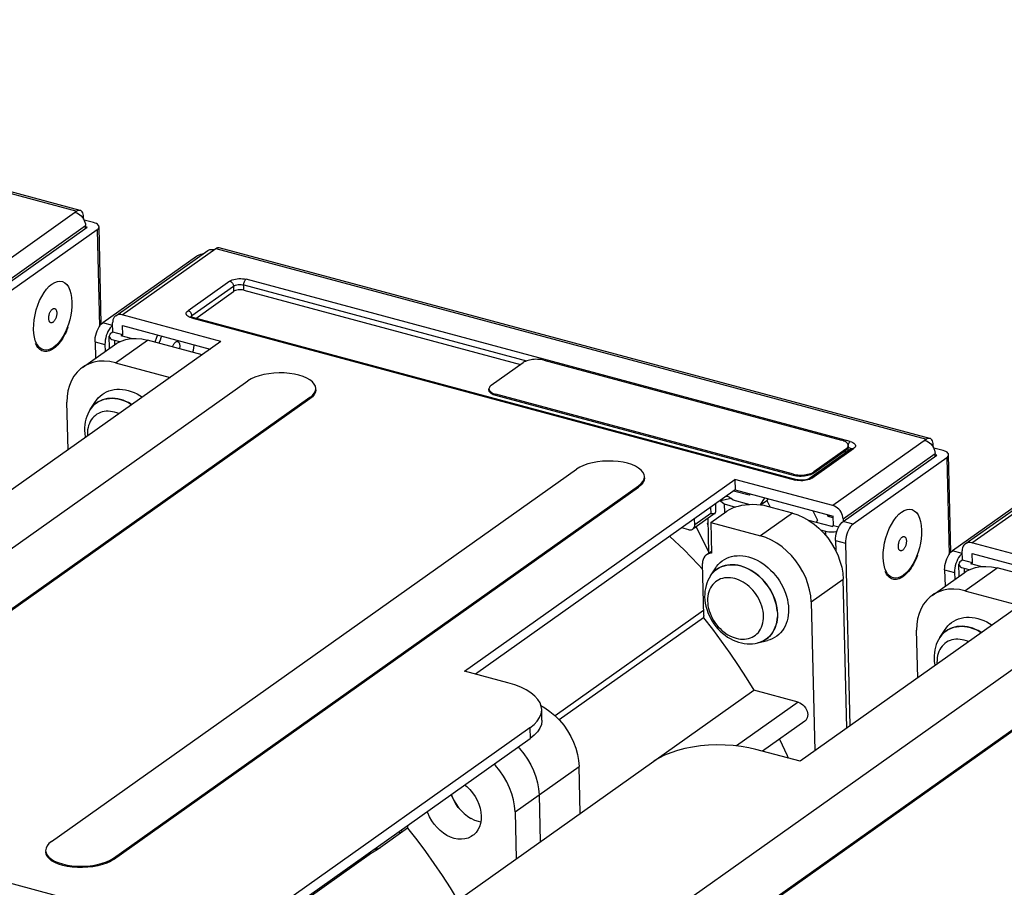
# Model space of a CAD drawing. Header units: millimetres. Extents: x 6 to 414, y 7 to 290.
# Tile 286 of 341: x 195.79 to 202.46, y 146.23 to 152.1. Entities that reach past the tile are written whole.
import ezdxf

# ---------------------------------------------------------------- set-up
doc = ezdxf.new("R2010")
doc.units = ezdxf.units.MM
doc.header["$LTSCALE"] = 23.1
doc.layers.get('0').update_dxf_attribs({"linetype": 'CONTINUOUS'})

msp = doc.modelspace()

# ---------------------------------------------------------------- linework, layer by layer
at = {"color": 7, "linetype": 'Continuous'}
for p, q in [((191.3668, 152.0972), (196.1805, 150.8055)), ((196.2029, 150.8111), (191.3892, 152.1029)), ((196.1805, 150.8055), (195.5464, 150.3557)), ((196.1697, 150.7978), (196.1804, 150.794)), ((196.1804, 150.794), (196.1906, 150.7887)), ((196.2259, 150.7515), (196.2256, 150.7646)), ((196.2932, 150.7287), (196.2287, 150.746)), ((195.6153, 150.2661), (196.2386, 150.7082)), ((195.6157, 150.2482), (196.2498, 150.6979)), ((196.3171, 150.6799), (195.6829, 150.2301)), ((196.239, 150.6903), (196.2386, 150.7082)), ((196.2498, 150.6979), (196.2388, 150.7009)), ((196.3171, 150.6799), (196.3326, 150.0253)), ((196.3454, 150.0414), (196.3298, 150.6998)), ((196.4427, 150.0969), (197.066, 150.539)), ((196.4873, 150.1032), (197.1214, 150.553)), ((197.1214, 150.553), (201.9352, 149.2613)), ((201.9576, 149.267), (197.1439, 150.5587)), ((196.9891, 150.4996), (196.355, 150.0498)), ((197.2149, 150.3319), (196.9331, 150.132)), ((201.4168, 149.2468), (197.3255, 150.3446)), ((195.9927, 150.2973), (196.003, 150.3065)), ((196.003, 150.3065), (196.0111, 150.3127)), ((196.9589, 150.0984), (197.2408, 150.2983)), ((196.9846, 150.0801), (197.2416, 150.2625)), ((197.2408, 150.2983), (197.2416, 150.2625)), ((197.3099, 150.3062), (199.2263, 149.792)), ((197.3107, 150.2704), (197.3099, 150.3062)), ((197.3107, 150.2704), (199.1852, 149.7674)), ((197.1551, 149.924), (196.4873, 150.1032)), ((196.9509, 150.0859), (196.9517, 150.0901)), ((196.9517, 150.0901), (196.9544, 150.0944)), ((196.9544, 150.0944), (196.9589, 150.0984)), ((196.9569, 150.0832), (201.0482, 148.9853)), ((196.9589, 150.0984), (196.9583, 150.1037)), ((196.9592, 150.0872), (196.9589, 150.0984)), ((201.0566, 148.9875), (196.9653, 150.0853)), ((196.123, 150.0406), (196.1123, 150.0115)), ((196.4222, 150.0318), (196.355, 150.0498)), ((196.4232, 149.987), (196.4124, 149.9793)), ((196.4232, 149.987), (196.4218, 150.0497)), ((196.4904, 149.969), (196.4232, 149.987)), ((196.489, 150.0316), (197.0823, 149.8724)), ((196.4904, 149.969), (196.489, 150.0316)), ((197.1551, 149.924), (195.3231, 148.6247)), ((196.3029, 149.9218), (196.3701, 149.9038)), ((196.3029, 149.9218), (196.3055, 149.8102)), ((196.4015, 149.8783), (196.3996, 149.9594)), ((196.4698, 149.9215), (196.4362, 149.9305)), ((196.4369, 149.9017), (196.4362, 149.9305)), ((196.4406, 149.7797), (196.6574, 149.9334)), ((196.4796, 149.9613), (196.4904, 149.969)), ((196.5473, 149.9431), (196.4796, 149.9613)), ((197.0281, 149.834), (196.6574, 149.9334)), ((196.2177, 149.7479), (196.4345, 149.9016)), ((196.3701, 149.9038), (196.3712, 149.8568)), ((196.8277, 149.8877), (196.8297, 149.893)), ((199.342, 149.7965), (201.3583, 149.2554)), ((196.4406, 149.7797), (196.8113, 149.6802)), ((198.987, 149.6268), (199.2038, 149.7806)), ((193.7821, 147.1342), (197.3377, 149.6561)), ((197.7977, 149.6056), (197.7952, 149.62)), ((198.9713, 149.5929), (198.9711, 149.6019)), ((197.7578, 149.5434), (194.2021, 147.0215)), ((197.758, 149.5344), (194.2023, 147.0126)), ((197.7578, 149.5434), (197.758, 149.5344)), ((201.0331, 149.0248), (199.0168, 149.5658)), ((199.017, 149.5569), (199.0168, 149.5658)), ((201.0333, 149.0158), (199.017, 149.5569)), ((196.1206, 149.1903), (196.113, 149.5118)), ((196.2703, 149.4628), (196.2701, 149.4626)), ((196.2703, 149.4628), (196.3063, 149.5178)), ((196.2508, 149.2933), (196.2515, 149.2831)), ((201.9352, 149.2613), (201.301, 148.8115)), ((201.9243, 149.2536), (201.9351, 149.2498)), ((201.4239, 149.1956), (201.142, 148.9957)), ((201.1588, 148.9981), (201.4406, 149.198)), ((201.3881, 149.1945), (201.1713, 149.0407)), ((201.3883, 149.1855), (201.1715, 149.0317)), ((201.3881, 149.1945), (201.3883, 149.1855)), ((201.3939, 149.19), (201.3883, 149.1855)), ((201.4014, 149.1993), (201.4018, 149.1799)), ((201.4041, 149.2194), (201.4043, 149.2104)), ((201.9351, 149.2498), (201.9453, 149.2445)), ((201.9806, 149.2073), (201.9802, 149.2204)), ((202.0479, 149.1845), (201.9834, 149.2018)), ((201.3699, 148.7219), (201.9933, 149.164)), ((201.3704, 148.704), (202.0045, 149.1538)), ((201.3788, 149.1788), (201.3943, 149.1746)), ((202.0717, 149.1357), (201.4376, 148.6859)), ((201.9937, 149.1461), (201.9933, 149.164)), ((202.0045, 149.1538), (201.9934, 149.1567)), ((202.0717, 149.1357), (202.0872, 148.4812)), ((202.1001, 148.4972), (202.0845, 149.1556)), ((196.0083, 146.5369), (199.564, 149.0587)), ((198.8053, 147.6903), (200.6373, 148.9896)), ((200.0239, 149.0082), (200.0214, 149.0227)), ((201.301, 148.8115), (200.6373, 148.9896)), ((200.6373, 148.9896), (200.639, 148.918)), ((201.0331, 149.0248), (201.0333, 149.0158)), ((201.0594, 148.9829), (201.0482, 148.9853)), ((201.1646, 149.0365), (201.1713, 149.0407)), ((201.1715, 149.0317), (201.1713, 149.0407)), ((202.1974, 148.5527), (202.8207, 148.9948)), ((202.2419, 148.559), (202.8761, 149.0088)), ((196.4284, 146.4241), (199.984, 148.946)), ((196.4286, 146.4152), (199.9842, 148.937)), ((199.984, 148.946), (199.9842, 148.937)), ((202.7438, 148.9554), (202.1096, 148.5056)), ((200.639, 148.918), (198.8798, 147.6703)), ((200.6114, 148.8608), (200.5402, 148.8431)), ((200.6255, 148.8488), (200.6114, 148.8608)), ((200.7341, 148.8815), (200.6277, 148.91)), ((200.639, 148.918), (201.3027, 148.7399)), ((200.7398, 148.891), (200.7341, 148.8815)), ((200.8094, 148.8162), (200.8386, 148.8645)), ((200.8599, 148.8588), (200.8527, 148.847)), ((200.4723, 148.7998), (200.4733, 148.759)), ((200.5049, 148.8229), (200.5062, 148.7669)), ((200.5402, 148.8431), (200.5369, 148.8455)), ((200.5402, 148.8431), (200.5641, 148.8229)), ((200.5641, 148.8229), (200.6414, 148.8021)), ((200.5641, 148.8229), (200.5655, 148.7632)), ((200.7401, 148.818), (200.6255, 148.8488)), ((200.8094, 148.8162), (200.8527, 148.847)), ((200.8527, 148.847), (200.8751, 148.8017)), ((201.0259, 148.7612), (200.8579, 148.8063)), ((200.5031, 148.76), (200.3518, 148.6526)), ((200.3649, 148.6822), (200.3639, 148.7229)), ((200.4733, 148.759), (200.3649, 148.6822)), ((200.4535, 148.7248), (200.4591, 148.4894)), ((200.473, 148.6976), (200.5815, 148.7745)), ((201.0259, 148.7612), (200.8091, 148.6074)), ((201.1639, 148.7772), (201.1958, 148.7125)), ((201.2689, 148.7379), (201.2626, 148.7507)), ((201.303, 148.7288), (201.2689, 148.7379)), ((201.2695, 148.7378), (201.2808, 148.7458)), ((201.3042, 148.6772), (201.3027, 148.7399)), ((201.3699, 148.7219), (201.3704, 148.704)), ((201.7474, 148.7531), (201.7577, 148.7623)), ((201.7577, 148.7623), (201.7658, 148.7685)), ((200.324, 148.6487), (200.277, 148.6613)), ((200.371, 148.6663), (200.3775, 148.6645)), ((200.3775, 148.6645), (200.4589, 148.4997)), ((200.4509, 148.6899), (200.4542, 148.6954)), ((200.4509, 148.6899), (200.4543, 148.6923)), ((200.4545, 148.6825), (200.4509, 148.6899)), ((200.473, 148.6976), (200.8091, 148.6074)), ((200.473, 148.6976), (200.478, 148.4889)), ((201.2934, 148.6696), (201.1369, 148.7115)), ((201.1958, 148.7125), (201.187, 148.6981)), ((201.2934, 148.6696), (201.3042, 148.6772)), ((201.3042, 148.6772), (201.3407, 148.6675)), ((201.3327, 148.6506), (201.3389, 148.6642)), ((201.4376, 148.6859), (201.3704, 148.704)), ((201.2164, 148.6478), (201.25, 148.6388)), ((201.25, 148.6388), (201.2507, 148.6109)), ((201.3274, 148.636), (201.3327, 148.6506)), ((201.2917, 148.556), (201.3142, 148.5176)), ((201.3183, 148.576), (201.3855, 148.558)), ((201.3183, 148.576), (201.3199, 148.5056)), ((201.3855, 148.558), (201.4148, 147.3195)), ((202.9098, 148.3798), (202.2419, 148.559)), ((200.4432, 148.4781), (200.4777, 148.5026)), ((201.8776, 148.4964), (201.8669, 148.4674)), ((202.1768, 148.4876), (202.1096, 148.5056)), ((202.1779, 148.4428), (202.1764, 148.5055)), ((202.2436, 148.4874), (202.837, 148.3282)), ((202.2451, 148.4248), (202.2436, 148.4874)), ((200.3889, 148.4137), (200.4179, 148.3821)), ((200.4254, 148.0665), (200.417, 148.4191)), ((200.4708, 148.3357), (200.5068, 148.3907)), ((200.7141, 148.3899), (200.7328, 148.3809)), ((202.1562, 148.3341), (202.1543, 148.4152)), ((202.1779, 148.4428), (202.1671, 148.4351)), ((202.2451, 148.4248), (202.1779, 148.4428)), ((202.2245, 148.3773), (202.1909, 148.3863)), ((202.1916, 148.3575), (202.1909, 148.3863)), ((202.1952, 148.2355), (202.4121, 148.3893)), ((202.2343, 148.4171), (202.2451, 148.4248)), ((202.302, 148.3989), (202.2343, 148.4171)), ((202.7828, 148.2898), (202.4121, 148.3893)), ((200.4708, 148.3357), (200.4706, 148.3354)), ((200.7475, 148.3727), (200.7298, 148.3824)), ((202.9098, 148.3798), (201.0778, 147.0805)), ((201.3673, 148.3541), (201.3704, 148.313)), ((201.9723, 148.2037), (202.1891, 148.3574)), ((202.0576, 148.3776), (202.1248, 148.3596)), ((202.0576, 148.3776), (202.0602, 148.266)), ((202.1248, 148.3596), (202.1259, 148.3126)), ((201.1536, 148.1592), (201.3704, 148.313)), ((201.3943, 147.305), (201.3704, 148.313)), ((202.1952, 148.2355), (202.566, 148.136)), ((201.1536, 148.1592), (201.1775, 147.1512)), ((200.4246, 148.1008), (199.4193, 147.3878)), ((200.4234, 148.0524), (199.447, 147.3599)), ((199.5367, 145.5901), (203.0924, 148.1119)), ((203.5124, 147.9992), (199.9568, 145.4773)), ((203.5126, 147.9902), (199.957, 145.4684)), ((201.8753, 147.6461), (201.8677, 147.9676)), ((202.025, 147.9187), (202.0248, 147.9184)), ((202.025, 147.9186), (202.061, 147.9736)), ((200.7977, 147.883), (200.7925, 147.8816)), ((200.7928, 147.8817), (200.8566, 147.8975)), ((202.0055, 147.7491), (202.0061, 147.7389)), ((199.0994, 147.6114), (198.8053, 147.6903)), ((200.0882, 147.0814), (200.7644, 147.5609)), ((201.0654, 147.4801), (200.7644, 147.5609)), ((201.0654, 147.4801), (200.6483, 147.1843)), ((199.3282, 147.431), (199.3257, 147.451)), ((199.3299, 147.3594), (199.3282, 147.431)), ((201.1103, 147.3518), (200.8238, 147.1486)), ((199.2484, 147.3064), (196.6521, 145.465)), ((199.2484, 147.3064), (199.2501, 147.2348)), ((196.6538, 145.3934), (199.2501, 147.2348)), ((199.1777, 147.1659), (199.1675, 147.1762)), ((201.0778, 147.0805), (200.7796, 147.1605)), ((197.4922, 145.2396), (200.0885, 147.081)), ((199.1481, 146.7368), (199.5818, 147.0443)), ((199.5893, 146.7269), (199.5818, 147.0443)), ((199.3107, 146.8521), (199.3183, 146.5347)), ((198.7819, 146.7461), (198.7631, 146.7681)), ((198.8024, 146.7263), (198.8251, 146.7085)), ((199.1481, 146.7368), (199.1557, 146.4194)), ((198.8249, 146.7087), (198.8486, 146.6938)), ((198.8485, 146.6939), (198.8727, 146.6823)), ((198.8727, 146.6824), (198.8976, 146.6739)), ((198.8976, 146.6739), (198.916, 146.6703)), ((198.4203, 146.6271), (198.2208, 146.4855)), ((198.36, 146.6035), (198.37, 146.5914)), ((198.3759, 146.6148), (198.3829, 146.6006)), ((198.4199, 146.646), (198.4203, 146.6271)), ((198.1754, 146.458), (197.3331, 145.8606)), ((198.1868, 146.4807), (198.2337, 146.4947)), ((196.4286, 146.4152), (196.4284, 146.4241)), ((196.5873, 146.0229), (195.6212, 146.2821))]:
    msp.add_line(p, q, dxfattribs=at)
for points in [[(196.203, 150.8111), (196.2004, 150.8116), (196.194, 150.8115), (196.1874, 150.8095), (196.1805, 150.8055)], [(196.1906, 150.7887), (196.2004, 150.7818), (196.2095, 150.7735), (196.2177, 150.7641), (196.2247, 150.7537)], [(196.2256, 150.7646), (196.2247, 150.7756), (196.2229, 150.7853), (196.2201, 150.7938), (196.2163, 150.8009), (196.2117, 150.8063), (196.2063, 150.8099), (196.203, 150.8111)], [(196.2247, 150.7537), (196.2304, 150.7427), (196.2347, 150.7312), (196.2374, 150.7198), (196.2386, 150.7082)], [(196.3298, 150.6999), (196.3297, 150.7014), (196.328, 150.7069), (196.3244, 150.7122), (196.319, 150.7171), (196.3119, 150.7216), (196.3033, 150.7254), (196.2932, 150.7287)], [(196.3171, 150.6799), (196.3231, 150.685), (196.3272, 150.6903), (196.3294, 150.6959), (196.3298, 150.6999)], [(197.066, 150.539), (197.0714, 150.5422), (197.0802, 150.5457), (197.0898, 150.5474), (197.0999, 150.5473), (197.1106, 150.5453)], [(197.1214, 150.553), (197.1283, 150.557), (197.135, 150.559), (197.1413, 150.5592), (197.1439, 150.5587)], [(197.0321, 150.5149), (197.0275, 150.5142), (197.0162, 150.5116), (197.0059, 150.5082), (196.9969, 150.5042), (196.9891, 150.4996)], [(196.0111, 150.3127), (196.0296, 150.3237), (196.0479, 150.3302), (196.0655, 150.332), (196.0821, 150.329), (196.0975, 150.3214), (196.1112, 150.3092), (196.123, 150.2926), (196.1327, 150.2719), (196.14, 150.2477), (196.1446, 150.2206), (196.1468, 150.1905)], [(197.2149, 150.3319), (197.2227, 150.3365), (197.2317, 150.3405), (197.242, 150.3439), (197.2533, 150.3465), (197.2653, 150.3483), (197.2777, 150.3493), (197.2902, 150.3494), (197.3025, 150.3487), (197.3142, 150.3471), (197.3255, 150.3446)], [(197.2149, 150.3319), (197.2198, 150.33), (197.2246, 150.3272), (197.229, 150.3236), (197.2329, 150.3192), (197.2362, 150.3143), (197.2386, 150.3091), (197.2401, 150.3036), (197.2408, 150.2983)], [(197.3099, 150.3062), (197.31, 150.3117), (197.3109, 150.3174), (197.3122, 150.3231), (197.3142, 150.3286), (197.3166, 150.3337), (197.3193, 150.3381), (197.3223, 150.3418), (197.3255, 150.3446)], [(195.8866, 150.006), (195.8873, 150.038), (195.8905, 150.0705), (195.8963, 150.1038), (195.9046, 150.137), (195.915, 150.1691), (195.9275, 150.1999), (195.9418, 150.2286), (195.9576, 150.2547)], [(195.9576, 150.2547), (195.9747, 150.2778), (195.9927, 150.2973)], [(197.2408, 150.2983), (197.2468, 150.3018), (197.2543, 150.3048), (197.2629, 150.307), (197.2722, 150.3086), (197.282, 150.3092), (197.2917, 150.3091), (197.3011, 150.308), (197.3099, 150.3062)], [(197.3107, 150.2704), (197.3017, 150.2723), (197.2924, 150.2733), (197.2827, 150.2734), (197.2731, 150.2727), (197.2638, 150.2712), (197.2553, 150.269), (197.2479, 150.2661), (197.2416, 150.2625)], [(196.1468, 150.1905), (196.1463, 150.1613), (196.1436, 150.1316), (196.1388, 150.1011), (196.1319, 150.0706), (196.123, 150.0406)], [(195.9956, 150.1146), (195.9974, 150.119), (195.9994, 150.1233), (196.0016, 150.1272), (196.0039, 150.1309), (196.0063, 150.1343), (196.0089, 150.1374), (196.0115, 150.1401), (196.0141, 150.1423), (196.0168, 150.1442), (196.0194, 150.1456), (196.0221, 150.1465), (196.0247, 150.147), (196.0272, 150.147), (196.0292, 150.1466)], [(196.0292, 150.1466), (196.0296, 150.1465), (196.0318, 150.1456), (196.034, 150.1442), (196.0359, 150.1424), (196.0377, 150.1402), (196.0393, 150.1375), (196.0406, 150.1345), (196.0417, 150.1311), (196.0426, 150.1274), (196.0432, 150.1235), (196.0436, 150.1192), (196.0437, 150.1148), (196.0435, 150.1103), (196.0431, 150.1056), (196.0424, 150.1008), (196.0415, 150.096), (196.0403, 150.0913), (196.0389, 150.0866), (196.0373, 150.082)], [(196.9382, 150.0903), (196.9311, 150.0948), (196.9257, 150.0997), (196.9221, 150.105), (196.9204, 150.1104), (196.9207, 150.116), (196.9229, 150.1216), (196.927, 150.1269), (196.9331, 150.132)], [(196.9583, 150.1037), (196.9567, 150.1092), (196.9543, 150.1144), (196.9511, 150.1193), (196.9472, 150.1237), (196.9428, 150.1273), (196.938, 150.1301), (196.9331, 150.132)], [(196.0037, 150.0499), (196.0033, 150.05), (196.0011, 150.051), (195.9989, 150.0523), (195.997, 150.0542), (195.9952, 150.0564), (195.9936, 150.0591), (195.9923, 150.0621), (195.9912, 150.0655), (195.9903, 150.0692), (195.9897, 150.0731), (195.9893, 150.0773), (195.9892, 150.0818), (195.9894, 150.0863), (195.9898, 150.091), (195.9905, 150.0958), (195.9914, 150.1006), (195.9926, 150.1053), (195.994, 150.11), (195.9956, 150.1146)], [(196.0373, 150.082), (196.0355, 150.0775), (196.0335, 150.0733), (196.0313, 150.0693), (196.029, 150.0656), (196.0266, 150.0622), (196.0241, 150.0592), (196.0215, 150.0565), (196.0188, 150.0543), (196.0161, 150.0524), (196.0135, 150.051), (196.0108, 150.0501), (196.0083, 150.0496), (196.0057, 150.0496), (196.0037, 150.0499)], [(196.4427, 150.0969), (196.4402, 150.095), (196.4336, 150.0883), (196.4283, 150.0802), (196.4245, 150.071), (196.4224, 150.0608), (196.4218, 150.0497)], [(196.4873, 150.1032), (196.4766, 150.1052), (196.4665, 150.1053), (196.4569, 150.1036), (196.4481, 150.1001), (196.4427, 150.0969)], [(196.9569, 150.0832), (196.9468, 150.0865), (196.9382, 150.0903)], [(196.9653, 150.0853), (196.9588, 150.0874), (196.9539, 150.0894), (196.9508, 150.0912), (196.9503, 150.0915)], [(196.9569, 150.0832), (196.9601, 150.0849), (196.9632, 150.0856), (196.9653, 150.0853)], [(195.8924, 149.9534), (195.8884, 149.9784), (195.8866, 150.006)], [(196.1191, 150.0174), (196.1129, 150.002), (196.1063, 149.9871), (196.0992, 149.9726), (196.0918, 149.9588), (196.084, 149.9456), (196.0759, 149.9331), (196.0674, 149.9214), (196.0588, 149.9105), (196.0499, 149.9005), (196.0409, 149.8914), (196.0318, 149.8833), (196.0226, 149.8762), (196.0134, 149.8701), (196.0041, 149.8651), (195.995, 149.8612), (195.9859, 149.8584), (195.9769, 149.8567), (195.9682, 149.8561), (195.9596, 149.8567), (195.9514, 149.8584), (195.9434, 149.8612), (195.9357, 149.8651), (195.9285, 149.8701), (195.9216, 149.8762), (195.9152, 149.8833), (195.9092, 149.8914), (195.9037, 149.9005), (195.8988, 149.9105)], [(196.1123, 150.0115), (196.0999, 149.984), (196.0862, 149.9584), (196.0713, 149.9352), (196.0554, 149.9147), (196.0389, 149.8975), (196.0218, 149.8834)], [(196.3029, 149.9218), (196.3033, 149.9366), (196.3049, 149.9515), (196.3079, 149.9667), (196.312, 149.9818), (196.3173, 149.9964), (196.3235, 150.0101), (196.3306, 150.0225), (196.3383, 150.0335), (196.3464, 150.0425), (196.355, 150.0498)], [(196.3907, 149.992), (196.3845, 149.9783), (196.3792, 149.9638), (196.3751, 149.9487), (196.3721, 149.9334), (196.3705, 149.9185), (196.3701, 149.9038)], [(196.4222, 150.0318), (196.4136, 150.0245), (196.4055, 150.0154), (196.3978, 150.0045), (196.3907, 149.992)], [(195.9006, 149.9247), (195.8985, 149.9307), (195.8924, 149.9534)], [(196.0218, 149.8834), (196.0046, 149.8731), (195.9878, 149.8668), (195.9715, 149.8644), (195.956, 149.866), (195.9415, 149.8716), (195.9283, 149.8811), (195.9166, 149.8942), (195.9066, 149.9108), (195.9006, 149.9247)], [(196.4124, 149.9793), (196.4064, 149.9742), (196.4023, 149.9689), (196.4, 149.9633), (196.3996, 149.9594)], [(196.3996, 149.9594), (196.3997, 149.9578), (196.4014, 149.9523), (196.405, 149.947), (196.4104, 149.9421), (196.4175, 149.9376), (196.4261, 149.9338), (196.4362, 149.9305)], [(196.4345, 149.9016), (196.4496, 149.9115), (196.4797, 149.9264), (196.5121, 149.937), (196.5465, 149.9431)], [(196.5465, 149.9431), (196.5825, 149.9445), (196.6194, 149.9413), (196.6574, 149.9334)], [(196.7107, 149.9191), (196.7111, 149.9205), (196.7215, 149.9527), (196.7276, 149.9676)], [(196.7536, 149.9606), (196.7485, 149.9474), (196.7431, 149.932), (196.7383, 149.9164), (196.7371, 149.9121)], [(196.8297, 149.893), (196.8316, 149.8974), (196.8337, 149.9015), (196.8359, 149.9053), (196.8383, 149.9089), (196.8408, 149.9122), (196.8433, 149.915), (196.8459, 149.9175), (196.8486, 149.9196), (196.8512, 149.9212), (196.8539, 149.9224), (196.8565, 149.9232), (196.859, 149.9235), (196.8615, 149.9233), (196.8625, 149.923)], [(196.8625, 149.923), (196.8638, 149.9226), (196.866, 149.9215), (196.868, 149.9199), (196.8699, 149.9179), (196.8715, 149.9155), (196.873, 149.9127), (196.8742, 149.9095), (196.8752, 149.906), (196.8759, 149.9022), (196.8764, 149.8982), (196.8766, 149.8939), (196.8766, 149.8894), (196.8763, 149.8848), (196.8758, 149.8801), (196.875, 149.8753), (196.8749, 149.8751)], [(196.9656, 149.8507), (196.969, 149.8648), (196.9722, 149.8808), (196.9749, 149.8967), (196.9755, 149.9011)], [(196.4406, 149.7797), (196.4025, 149.7875), (196.3657, 149.7908), (196.3297, 149.7893), (196.2953, 149.7832), (196.2629, 149.7726), (196.2328, 149.7577), (196.2177, 149.7479)], [(199.342, 149.7965), (199.3322, 149.7988), (199.3219, 149.8005), (199.3111, 149.8018), (199.3001, 149.8025), (199.289, 149.8026), (199.2778, 149.8021), (199.2668, 149.8012), (199.256, 149.7996), (199.2456, 149.7976), (199.2358, 149.7951), (199.2266, 149.792), (199.2181, 149.7886), (199.2105, 149.7848), (199.2038, 149.7806)], [(196.2177, 149.7479), (196.2055, 149.7385), (196.1811, 149.7154), (196.1602, 149.6886), (196.1428, 149.6585), (196.1292, 149.6253), (196.1196, 149.5895), (196.1143, 149.5518), (196.113, 149.5118)], [(197.3848, 149.681), (197.3596, 149.6694), (197.3377, 149.6561)], [(197.514, 149.7094), (197.479, 149.7054), (197.4454, 149.6993), (197.4138, 149.6911), (197.3848, 149.681)], [(197.7952, 149.62), (197.7878, 149.6353), (197.7755, 149.6499), (197.7587, 149.6634), (197.7375, 149.6758), (197.7124, 149.6866), (197.6841, 149.6956), (197.653, 149.7027), (197.6197, 149.7077), (197.585, 149.7105), (197.5495, 149.7111), (197.514, 149.7094)], [(196.3063, 149.5178), (196.3128, 149.527), (196.3241, 149.5408), (196.3367, 149.5534), (196.3503, 149.5645), (196.365, 149.5743), (196.3806, 149.5825), (196.3971, 149.5892), (196.4143, 149.5944), (196.4323, 149.598), (196.4507, 149.5999), (196.4697, 149.6002), (196.489, 149.599), (196.5086, 149.5961), (196.5284, 149.5915)], [(196.5284, 149.5915), (196.5482, 149.5855), (196.5679, 149.5778), (196.5874, 149.5687), (196.6066, 149.5582), (196.6239, 149.5472)], [(197.7578, 149.5434), (197.7751, 149.5578), (197.7875, 149.5728), (197.7951, 149.5885), (197.7977, 149.6056)], [(197.7979, 149.5967), (197.7954, 149.5798), (197.7878, 149.564), (197.7754, 149.5489), (197.758, 149.5344)], [(198.987, 149.6268), (198.9814, 149.6223), (198.977, 149.6176), (198.9738, 149.6128), (198.9718, 149.6078), (198.9711, 149.6029), (198.9711, 149.6019)], [(198.9711, 149.6019), (198.9716, 149.5979), (198.9733, 149.593), (198.9763, 149.5883)], [(199.017, 149.5569), (199.0079, 149.5597), (198.9996, 149.5629), (198.9923, 149.5665), (198.9859, 149.5705), (198.9806, 149.5748), (198.9765, 149.5793), (198.9735, 149.5841), (198.9718, 149.589), (198.9713, 149.5929)], [(198.9763, 149.5883), (198.9804, 149.5837), (198.9857, 149.5795), (198.9921, 149.5755), (198.9994, 149.5718), (199.0077, 149.5686), (199.0168, 149.5658)], [(196.2701, 149.4626), (196.2801, 149.4764), (196.2917, 149.4893), (196.3044, 149.5009), (196.3183, 149.511), (196.3331, 149.5197), (196.3488, 149.5267), (196.3654, 149.5322), (196.3826, 149.536), (196.4004, 149.5382), (196.4188, 149.5388), (196.4374, 149.5377), (196.4564, 149.5349), (196.4755, 149.5305), (196.4946, 149.5245), (196.5136, 149.517)], [(196.5293, 149.5096), (196.5113, 149.518), (196.4932, 149.525), (196.475, 149.5307), (196.4568, 149.5348), (196.4387, 149.5375), (196.4209, 149.5387), (196.4035, 149.5384), (196.3864, 149.5367), (196.3699, 149.5334), (196.354, 149.5287), (196.3389, 149.5225), (196.3245, 149.5149), (196.311, 149.506), (196.2984, 149.4958), (196.2869, 149.4843)], [(196.2701, 149.4626), (196.2611, 149.4475), (196.2531, 149.4315), (196.2463, 149.4146), (196.2407, 149.3969), (196.2364, 149.3785), (196.2334, 149.3595), (196.2318, 149.34), (196.2315, 149.3201)], [(196.2869, 149.4843), (196.2764, 149.4716), (196.2703, 149.4628)], [(196.5136, 149.517), (196.5324, 149.508), (196.5508, 149.4975), (196.5524, 149.4965)], [(196.5523, 149.4965), (196.547, 149.4998), (196.5293, 149.5096)], [(196.4357, 149.4445), (196.4212, 149.4478), (196.4069, 149.4499), (196.3928, 149.4507), (196.3788, 149.4504), (196.3652, 149.4489), (196.3521, 149.4461), (196.3394, 149.4421), (196.3273, 149.4368), (196.3158, 149.4304), (196.305, 149.4229), (196.2951, 149.4142), (196.2859, 149.4044), (196.2777, 149.3935), (196.2705, 149.3817), (196.2643, 149.3689), (196.2593, 149.3552), (196.2553, 149.3407), (196.2526, 149.3255), (196.2511, 149.3097), (196.2508, 149.2933)], [(196.4647, 149.4343), (196.4642, 149.4346), (196.45, 149.4401), (196.4357, 149.4445)], [(196.2315, 149.3201), (196.2328, 149.2993), (196.2355, 149.2784), (196.2367, 149.2726)], [(201.404, 149.2194), (201.4036, 149.2234), (201.4018, 149.2282), (201.3989, 149.233), (201.3947, 149.2375), (201.3894, 149.2418), (201.3831, 149.2458), (201.3757, 149.2494), (201.3675, 149.2526), (201.3583, 149.2554)], [(201.9576, 149.2669), (201.9551, 149.2674), (201.9487, 149.2673), (201.9421, 149.2653), (201.9352, 149.2613)], [(201.9802, 149.2204), (201.9794, 149.2314), (201.9776, 149.2411), (201.9747, 149.2496), (201.971, 149.2567), (201.9663, 149.2621), (201.961, 149.2657), (201.9576, 149.2669)], [(201.3881, 149.1945), (201.3937, 149.199), (201.3981, 149.2036), (201.4013, 149.2085)], [(201.4043, 149.2104), (201.4043, 149.2095), (201.4035, 149.2045), (201.4015, 149.1995), (201.3983, 149.1947), (201.3939, 149.19)], [(201.4013, 149.2085), (201.4033, 149.2134), (201.404, 149.2184), (201.404, 149.2194)], [(201.4168, 149.2468), (201.4136, 149.244), (201.4106, 149.2403), (201.4078, 149.2358), (201.4055, 149.2307), (201.4035, 149.2252), (201.4033, 149.2242)], [(201.4033, 149.2076), (201.4088, 149.2058), (201.4151, 149.2026), (201.4199, 149.1989), (201.4229, 149.1948)], [(201.4168, 149.2468), (201.4269, 149.2435), (201.4355, 149.2397), (201.4426, 149.2352), (201.448, 149.2303), (201.4516, 149.225), (201.4533, 149.2195), (201.453, 149.2139), (201.4507, 149.2084), (201.4466, 149.2031), (201.4406, 149.198)], [(201.4239, 149.1956), (201.4267, 149.1972), (201.431, 149.1985), (201.4357, 149.1988), (201.4406, 149.198)], [(201.4256, 149.1969), (201.4258, 149.1972), (201.4253, 149.1967), (201.4239, 149.1956)], [(201.9453, 149.2445), (201.9551, 149.2376), (201.9642, 149.2293), (201.9724, 149.2199), (201.9794, 149.2095)], [(201.9794, 149.2095), (201.9851, 149.1985), (201.9894, 149.1871), (201.9921, 149.1756), (201.9933, 149.164)], [(202.0845, 149.1557), (202.0844, 149.1573), (202.0827, 149.1627), (202.0791, 149.168), (202.0737, 149.1729), (202.0666, 149.1774), (202.058, 149.1812), (202.0479, 149.1845)], [(202.0717, 149.1357), (202.0777, 149.1408), (202.0819, 149.1461), (202.0841, 149.1517), (202.0845, 149.1557)], [(199.7402, 149.112), (199.7053, 149.108), (199.6717, 149.102), (199.64, 149.0937), (199.6111, 149.0837), (199.5858, 149.072), (199.564, 149.0587)], [(200.0214, 149.0227), (200.014, 149.0379), (200.0018, 149.0525), (199.985, 149.066), (199.9637, 149.0784), (199.9387, 149.0892), (199.9103, 149.0982), (199.8792, 149.1053), (199.8459, 149.1103), (199.8112, 149.1131), (199.7758, 149.1137), (199.7402, 149.112)], [(199.984, 148.946), (200.0013, 148.9605), (200.0138, 148.9754), (200.0213, 148.9911), (200.0239, 149.0082)], [(200.0241, 148.9993), (200.0216, 148.9825), (200.0141, 148.9666), (200.0016, 148.9515), (199.9842, 148.937)], [(201.0331, 149.0248), (201.0429, 149.0225), (201.0532, 149.0207), (201.064, 149.0195), (201.075, 149.0188), (201.0862, 149.0187), (201.0973, 149.0191), (201.1084, 149.0201), (201.1191, 149.0216), (201.1295, 149.0237), (201.1394, 149.0262), (201.1486, 149.0292), (201.157, 149.0327), (201.1646, 149.0365)], [(201.1715, 149.0317), (201.1648, 149.0275), (201.1573, 149.0237), (201.1488, 149.0203), (201.1396, 149.0173), (201.1297, 149.0147), (201.1193, 149.0127), (201.1086, 149.0112), (201.0975, 149.0102), (201.0864, 149.0097), (201.0752, 149.0099), (201.0642, 149.0105), (201.0534, 149.0118), (201.0432, 149.0135), (201.0333, 149.0158)], [(201.0566, 148.9875), (201.0545, 148.9877), (201.0514, 148.9871), (201.0482, 148.9853)], [(201.0752, 148.9842), (201.0653, 148.9856), (201.0566, 148.9875)], [(201.142, 148.9957), (201.1387, 148.9936), (201.1336, 148.9912), (201.1265, 148.9888), (201.1179, 148.9865), (201.1079, 148.9848), (201.097, 148.9838), (201.0859, 148.9836), (201.0752, 148.9842)], [(201.1317, 148.9861), (201.1204, 148.9834), (201.1084, 148.9816)], [(201.1588, 148.9981), (201.151, 148.9934), (201.142, 148.9894), (201.1317, 148.9861)], [(201.1588, 148.9981), (201.1539, 148.9989), (201.1492, 148.9986), (201.1449, 148.9973), (201.142, 148.9957)], [(201.0835, 148.9805), (201.0712, 148.9813), (201.0594, 148.9829)], [(201.1084, 148.9816), (201.096, 148.9806), (201.0835, 148.9805)], [(200.58, 148.8762), (200.5878, 148.8747), (200.5993, 148.8694), (200.6114, 148.8608)], [(200.7592, 148.8185), (200.7331, 148.8178), (200.7073, 148.8157), (200.6822, 148.812), (200.6583, 148.8069), (200.6359, 148.8005), (200.6153, 148.7929), (200.5973, 148.7842), (200.5815, 148.7745)], [(200.8579, 148.8063), (200.8347, 148.8116), (200.8106, 148.8154), (200.7852, 148.8177), (200.7592, 148.8185)], [(201.3699, 148.7219), (201.3688, 148.7335), (201.3661, 148.745), (201.3618, 148.7564), (201.3561, 148.7675), (201.349, 148.7778), (201.3409, 148.7872), (201.3318, 148.7955), (201.3219, 148.8024), (201.3117, 148.8077), (201.301, 148.8115)], [(201.7658, 148.7685), (201.7843, 148.7796), (201.8025, 148.786), (201.8202, 148.7878), (201.8368, 148.7848), (201.8521, 148.7772), (201.8658, 148.765), (201.8777, 148.7484), (201.8873, 148.7277), (201.8947, 148.7035), (201.8993, 148.6764), (201.9014, 148.6463)], [(200.4733, 148.759), (200.4848, 148.7579), (200.493, 148.7577), (200.4984, 148.7581), (200.5023, 148.7595), (200.5033, 148.7601)], [(200.5033, 148.7601), (200.5052, 148.7624), (200.5062, 148.7663), (200.5062, 148.7668)], [(201.0259, 148.7612), (201.064, 148.7486), (201.1012, 148.732)], [(201.1012, 148.732), (201.1377, 148.7111), (201.1729, 148.6864), (201.2062, 148.6581), (201.2374, 148.6267), (201.266, 148.5926), (201.2917, 148.556)], [(201.7123, 148.7106), (201.7294, 148.7336), (201.7474, 148.7531)], [(200.324, 148.6487), (200.3307, 148.6475), (200.337, 148.6474), (200.343, 148.6485), (200.3485, 148.6506), (200.3518, 148.6526)], [(200.3518, 148.6526), (200.3533, 148.6538), (200.3575, 148.6579), (200.3607, 148.663), (200.3631, 148.6687), (200.3645, 148.6751), (200.3649, 148.6822)], [(201.3389, 148.6642), (201.3459, 148.6767), (201.3537, 148.6876)], [(201.3537, 148.6876), (201.3618, 148.6967), (201.3704, 148.704)], [(201.4376, 148.6859), (201.429, 148.6787), (201.4209, 148.6696), (201.4132, 148.6586), (201.4061, 148.6462), (201.3999, 148.6325), (201.3946, 148.618), (201.3905, 148.6029), (201.3875, 148.5876), (201.3859, 148.5727), (201.3855, 148.558)], [(201.6413, 148.4618), (201.6419, 148.4938), (201.6451, 148.5263), (201.651, 148.5596), (201.6592, 148.5928), (201.6697, 148.625), (201.6822, 148.6557), (201.6965, 148.6844), (201.7123, 148.7106)], [(200.1957, 148.6036), (200.2922, 148.5121), (200.3889, 148.4137)], [(201.1536, 148.1592), (201.1504, 148.2004), (201.1432, 148.2415), (201.1318, 148.283), (201.1165, 148.3239), (201.0974, 148.3638), (201.0749, 148.4023), (201.0492, 148.4388), (201.0206, 148.473), (200.9894, 148.5043), (200.9561, 148.5326), (200.9209, 148.5573), (200.8844, 148.5782), (200.8472, 148.5949), (200.8091, 148.6074)], [(201.25, 148.6388), (201.2613, 148.6363), (201.273, 148.6347), (201.2853, 148.634), (201.2978, 148.6341), (201.3102, 148.6351), (201.3222, 148.6369), (201.3282, 148.6383)], [(201.3183, 148.576), (201.3186, 148.5907), (201.3203, 148.6057), (201.3232, 148.6209), (201.3274, 148.636)], [(201.7503, 148.5704), (201.7521, 148.5748), (201.7541, 148.5791), (201.7563, 148.5831), (201.7586, 148.5868), (201.761, 148.5902), (201.7635, 148.5932), (201.7661, 148.5959), (201.7688, 148.5981), (201.7714, 148.6), (201.7741, 148.6014), (201.7767, 148.6023), (201.7793, 148.6028), (201.7818, 148.6028), (201.7839, 148.6024)], [(201.7839, 148.6024), (201.7842, 148.6023), (201.7865, 148.6014), (201.7886, 148.6), (201.7906, 148.5982), (201.7924, 148.596), (201.7939, 148.5933), (201.7953, 148.5903), (201.7964, 148.5869), (201.7973, 148.5832), (201.7979, 148.5793), (201.7982, 148.5751), (201.7983, 148.5706), (201.7982, 148.5661), (201.7978, 148.5614), (201.7971, 148.5566), (201.7961, 148.5518), (201.795, 148.5471), (201.7936, 148.5424), (201.792, 148.5378)], [(201.9014, 148.6463), (201.901, 148.6171), (201.8983, 148.5874), (201.8934, 148.5569), (201.8865, 148.5264), (201.8776, 148.4964)], [(201.7584, 148.5058), (201.758, 148.5059), (201.7557, 148.5068), (201.7536, 148.5082), (201.7517, 148.51), (201.7499, 148.5122), (201.7483, 148.5149), (201.747, 148.5179), (201.7459, 148.5213), (201.745, 148.525), (201.7444, 148.5289), (201.744, 148.5331), (201.7439, 148.5376), (201.7441, 148.5421), (201.7445, 148.5468), (201.7452, 148.5516), (201.7461, 148.5564), (201.7473, 148.5611), (201.7487, 148.5658), (201.7503, 148.5704)], [(201.792, 148.5378), (201.7901, 148.5334), (201.7881, 148.5291), (201.786, 148.5251), (201.7837, 148.5214), (201.7812, 148.5181), (201.7787, 148.515), (201.7761, 148.5123), (201.7735, 148.5101), (201.7708, 148.5082), (201.7681, 148.5068), (201.7655, 148.5059), (201.7629, 148.5054), (201.7604, 148.5054), (201.7584, 148.5058)], [(202.1974, 148.5527), (202.1949, 148.5508), (202.1883, 148.5441), (202.183, 148.5361), (202.1792, 148.5268), (202.177, 148.5166), (202.1764, 148.5055)], [(202.2419, 148.559), (202.2313, 148.561), (202.2212, 148.5611), (202.2116, 148.5594), (202.2027, 148.556), (202.1974, 148.5527)], [(200.4432, 148.4781), (200.4333, 148.4692), (200.4261, 148.4589), (200.4209, 148.447), (200.4179, 148.4338), (200.417, 148.4191)], [(200.478, 148.4889), (200.4648, 148.4874), (200.453, 148.4837), (200.4432, 148.4781)], [(200.5068, 148.3907), (200.5133, 148.3999), (200.5246, 148.4137), (200.5372, 148.4262), (200.5508, 148.4374), (200.5655, 148.4471), (200.5811, 148.4554), (200.5976, 148.4621), (200.6148, 148.4672), (200.6327, 148.4708), (200.6512, 148.4728), (200.6702, 148.4731), (200.6895, 148.4718), (200.7091, 148.4689), (200.7289, 148.4644)], [(200.7289, 148.4644), (200.7487, 148.4583), (200.7684, 148.4507), (200.7879, 148.4416), (200.8071, 148.431), (200.8259, 148.4191), (200.8443, 148.4058), (200.862, 148.3913), (200.879, 148.3756), (200.8952, 148.3588), (200.9105, 148.3411), (200.9249, 148.3224), (200.9382, 148.303), (200.9504, 148.2829), (200.9613, 148.2623), (200.971, 148.2412), (200.9794, 148.2197), (200.9865, 148.1979), (200.9921, 148.1761), (200.9963, 148.1543), (200.9991, 148.1328), (201.0003, 148.1114)], [(201.3142, 148.5176), (201.3333, 148.4776), (201.3486, 148.4367), (201.36, 148.3953), (201.3673, 148.3541)], [(201.6471, 148.4092), (201.6431, 148.4342), (201.6413, 148.4618)], [(201.8738, 148.4732), (201.8676, 148.4578), (201.861, 148.4429), (201.8539, 148.4284), (201.8465, 148.4146), (201.8386, 148.4014), (201.8305, 148.3889), (201.8221, 148.3772), (201.8135, 148.3663), (201.8046, 148.3563), (201.7956, 148.3473), (201.7865, 148.3391), (201.7773, 148.332), (201.768, 148.326), (201.7588, 148.3209), (201.7496, 148.317), (201.7406, 148.3142), (201.7316, 148.3125), (201.7228, 148.3119), (201.7143, 148.3125), (201.706, 148.3142), (201.698, 148.317), (201.6904, 148.3209), (201.6831, 148.3259), (201.6763, 148.332), (201.6698, 148.3391), (201.6639, 148.3472), (201.6584, 148.3563), (201.6535, 148.3663)], [(201.8669, 148.4674), (201.8546, 148.4398), (201.8409, 148.4142), (201.8259, 148.391), (201.81, 148.3705), (201.7936, 148.3533), (201.7765, 148.3392)], [(202.0576, 148.3776), (202.0579, 148.3924), (202.0596, 148.4073), (202.0625, 148.4225), (202.0667, 148.4376), (202.0719, 148.4522), (202.0782, 148.4659), (202.0852, 148.4783), (202.0929, 148.4893), (202.1011, 148.4983), (202.1096, 148.5056)], [(202.1768, 148.4876), (202.1683, 148.4803), (202.1602, 148.4712), (202.1524, 148.4603), (202.1454, 148.4478)], [(200.4706, 148.3354), (200.4806, 148.3493), (200.4922, 148.3622), (200.5049, 148.3738), (200.5187, 148.3839), (200.5336, 148.3925), (200.5493, 148.3996), (200.5658, 148.4051), (200.5831, 148.4089), (200.6009, 148.4111), (200.6192, 148.4116), (200.6379, 148.4105), (200.6569, 148.4077), (200.676, 148.4034), (200.695, 148.3974), (200.7141, 148.3899)], [(200.7298, 148.3824), (200.7118, 148.3908), (200.6937, 148.3979), (200.6755, 148.4035), (200.6573, 148.4077), (200.6392, 148.4104), (200.6214, 148.4116), (200.6039, 148.4113), (200.5869, 148.4095), (200.5704, 148.4062), (200.5545, 148.4015), (200.5394, 148.3954), (200.525, 148.3878), (200.5115, 148.3789), (200.4989, 148.3686), (200.4874, 148.3571)], [(201.6553, 148.3805), (201.6532, 148.3865), (201.6471, 148.4092)], [(202.1454, 148.4478), (202.1392, 148.4341), (202.1339, 148.4196), (202.1297, 148.4045), (202.1268, 148.3892), (202.1251, 148.3743), (202.1248, 148.3596)], [(202.1671, 148.4351), (202.1611, 148.43), (202.1569, 148.4247), (202.1547, 148.4192), (202.1543, 148.4152)], [(202.1543, 148.4152), (202.1544, 148.4136), (202.1561, 148.4081), (202.1597, 148.4028), (202.1651, 148.3979), (202.1722, 148.3934), (202.1808, 148.3896), (202.1909, 148.3863)], [(202.1892, 148.3575), (202.2043, 148.3673), (202.2344, 148.3822), (202.2668, 148.3928), (202.3012, 148.3989)], [(202.3012, 148.3989), (202.3371, 148.4003), (202.374, 148.3971), (202.4121, 148.3893)], [(200.4706, 148.3354), (200.4616, 148.3203), (200.4536, 148.3043), (200.4468, 148.2874), (200.4412, 148.2697), (200.4369, 148.2513), (200.4339, 148.2323), (200.4323, 148.2129), (200.432, 148.193)], [(200.6362, 148.3173), (200.6217, 148.3206), (200.6074, 148.3227), (200.5932, 148.3236), (200.5793, 148.3233), (200.5657, 148.3217), (200.5526, 148.3189), (200.5399, 148.3149), (200.5278, 148.3097), (200.5163, 148.3033), (200.5055, 148.2957), (200.4955, 148.287), (200.4864, 148.2772), (200.4782, 148.2664), (200.471, 148.2545), (200.4648, 148.2417), (200.4598, 148.2281), (200.4558, 148.2136), (200.4531, 148.1984), (200.4516, 148.1826), (200.4513, 148.1661)], [(200.4874, 148.3571), (200.4769, 148.3444), (200.4708, 148.3357)], [(200.7328, 148.3809), (200.7513, 148.3704), (200.7694, 148.3585), (200.7869, 148.3454), (200.8037, 148.3309), (200.8198, 148.3154), (200.8351, 148.2988), (200.8495, 148.2812), (200.8628, 148.2627), (200.8751, 148.2435), (200.886, 148.2238), (200.8957, 148.2038), (200.9041, 148.1832), (200.9112, 148.1623)], [(200.9239, 148.0988), (200.9215, 148.118), (200.9176, 148.138), (200.9125, 148.158), (200.906, 148.178), (200.8983, 148.1978), (200.8894, 148.2172), (200.8793, 148.2361), (200.8681, 148.2547), (200.8559, 148.2726), (200.8427, 148.2898), (200.8286, 148.3061), (200.8136, 148.3216), (200.798, 148.3361), (200.7817, 148.3494), (200.7648, 148.3617), (200.7475, 148.3727)], [(201.7765, 148.3392), (201.7592, 148.3289), (201.7425, 148.3226), (201.7262, 148.3203), (201.7107, 148.3219), (201.6962, 148.3275), (201.683, 148.3369), (201.6713, 148.35), (201.6613, 148.3666), (201.6553, 148.3805)], [(200.8307, 148.0643), (200.8296, 148.081), (200.8274, 148.0977), (200.8239, 148.1145), (200.8193, 148.1313), (200.8135, 148.148), (200.8066, 148.1644), (200.7987, 148.1804), (200.7898, 148.1959), (200.78, 148.2109), (200.7694, 148.2252), (200.758, 148.2387), (200.746, 148.2515), (200.7334, 148.2633), (200.7203, 148.2742), (200.7067, 148.2841), (200.6929, 148.293), (200.6789, 148.3008), (200.6647, 148.3074), (200.6505, 148.3129), (200.6362, 148.3173)], [(200.432, 148.193), (200.4333, 148.1722), (200.436, 148.1513), (200.4402, 148.1303), (200.4459, 148.1095), (200.453, 148.0888), (200.4615, 148.0685), (200.4713, 148.0488), (200.4824, 148.0297), (200.4945, 148.0114), (200.5077, 147.9939), (200.522, 147.9773), (200.5373, 147.9616), (200.5533, 147.9471), (200.5701, 147.9337), (200.5876, 147.9216), (200.6057, 147.9107), (200.6243, 147.9012), (200.6431, 147.8931), (200.6621, 147.8866), (200.6812, 147.8814), (200.7005, 147.8778), (200.7196, 147.8757), (200.7383, 147.875), (200.7566, 147.8758), (200.7747, 147.878), (200.7925, 147.8816)], [(201.9724, 148.2037), (201.9601, 148.1943), (201.9358, 148.1713), (201.9148, 148.1445), (201.8974, 148.1143), (201.8839, 148.0811), (201.8743, 148.0454), (201.8689, 148.0076), (201.8677, 147.9676)], [(202.1952, 148.2355), (202.1572, 148.2434), (202.1203, 148.2466), (202.0844, 148.2451), (202.05, 148.2391), (202.0175, 148.2285), (201.9875, 148.2135), (201.9724, 148.2037)], [(200.4513, 148.1661), (200.4524, 148.1495), (200.4546, 148.1327), (200.4581, 148.1159), (200.4627, 148.0991), (200.4685, 148.0825)], [(200.9112, 148.1623), (200.9169, 148.1412), (200.9211, 148.1202)], [(200.9211, 148.1202), (200.9239, 148.0993), (200.9251, 148.0786)], [(200.4254, 148.0665), (200.4254, 148.064), (200.4252, 148.0616), (200.425, 148.0592), (200.4246, 148.0569), (200.4241, 148.0546), (200.4234, 148.0524)], [(200.4234, 148.0524), (200.4851, 147.974), (200.5449, 147.8941), (200.6028, 147.8127), (200.6587, 147.73), (200.7126, 147.6461), (200.7644, 147.5609)], [(200.4685, 148.0825), (200.4754, 148.0661), (200.4833, 148.0501), (200.4922, 148.0346), (200.502, 148.0196), (200.5126, 148.0053), (200.524, 147.9917), (200.536, 147.979)], [(200.6458, 147.9131), (200.6603, 147.9098), (200.6746, 147.9077), (200.6888, 147.9068), (200.7027, 147.9072), (200.7163, 147.9087), (200.7294, 147.9115), (200.7421, 147.9155), (200.7542, 147.9207), (200.7657, 147.9271), (200.7765, 147.9347), (200.7865, 147.9434), (200.7956, 147.9532), (200.8038, 147.9641), (200.811, 147.9759), (200.8172, 147.9887), (200.8222, 148.0024), (200.8262, 148.0169), (200.8289, 148.0321), (200.8304, 148.0479), (200.8307, 148.0643)], [(200.7928, 147.8817), (200.8084, 147.8864), (200.8236, 147.8925), (200.838, 147.9001), (200.8515, 147.909), (200.864, 147.9192), (200.8756, 147.9307), (200.8861, 147.9434), (200.8954, 147.9572), (200.9035, 147.9721), (200.9104, 147.9879), (200.916, 148.0047), (200.9203, 148.0223), (200.9233, 148.0405), (200.9248, 148.0587)], [(200.9251, 148.0786), (200.9248, 148.0583), (200.9231, 148.0386), (200.9198, 148.0196), (200.915, 148.0014), (200.9089, 147.9841), (200.9013, 147.9677), (200.8924, 147.9525), (200.8822, 147.9384), (200.8707, 147.9256), (200.8581, 147.9141), (200.8444, 147.9041), (200.8297, 147.8955), (200.8141, 147.8885), (200.7977, 147.883)], [(201.0003, 148.1114), (201.0001, 148.0904), (200.9983, 148.0701), (200.9951, 148.0503), (200.9905, 148.0313), (200.9844, 148.0132), (200.977, 147.996), (200.9682, 147.9799), (200.9581, 147.9649), (200.9467, 147.9511), (200.9342, 147.9385), (200.9205, 147.9274), (200.9059, 147.9176), (200.8902, 147.9094), (200.8738, 147.9027), (200.8566, 147.8975)], [(202.061, 147.9736), (202.0674, 147.9828), (202.0788, 147.9967), (202.0913, 148.0092), (202.105, 148.0204), (202.1197, 148.0301), (202.1353, 148.0383), (202.1518, 148.0451), (202.169, 148.0502), (202.1869, 148.0538), (202.2054, 148.0557), (202.2244, 148.0561), (202.2437, 148.0548), (202.2633, 148.0519), (202.2831, 148.0474)], [(202.0248, 147.9184), (202.0348, 147.9322), (202.0464, 147.9451), (202.0591, 147.9567), (202.0729, 147.9669), (202.0878, 147.9755), (202.1035, 147.9825), (202.12, 147.988), (202.1373, 147.9918), (202.1551, 147.994), (202.1734, 147.9946), (202.1921, 147.9935), (202.2111, 147.9907), (202.2301, 147.9863), (202.2492, 147.9804), (202.2682, 147.9728)], [(202.284, 147.9654), (202.266, 147.9738), (202.2479, 147.9808), (202.2296, 147.9865), (202.2115, 147.9906), (202.1934, 147.9933), (202.1756, 147.9945), (202.1581, 147.9942), (202.1411, 147.9925), (202.1246, 147.9892), (202.1087, 147.9845), (202.0935, 147.9783), (202.0792, 147.9707), (202.0657, 147.9618), (202.0531, 147.9516), (202.0415, 147.9401)], [(202.2831, 148.0474), (202.3028, 148.0413), (202.3225, 148.0337), (202.3421, 148.0245), (202.3613, 148.014), (202.3785, 148.003)], [(200.536, 147.979), (200.5486, 147.9671), (200.5617, 147.9562), (200.5753, 147.9463), (200.5891, 147.9374), (200.6031, 147.9297), (200.6173, 147.923), (200.6315, 147.9175), (200.6458, 147.9131)], [(202.0248, 147.9184), (202.0158, 147.9033), (202.0078, 147.8873), (202.001, 147.8704), (201.9954, 147.8527), (201.9911, 147.8343), (201.9881, 147.8153), (201.9864, 147.7958), (201.9862, 147.7759)], [(202.0415, 147.9401), (202.0311, 147.9274), (202.025, 147.9187)], [(202.2682, 147.9728), (202.287, 147.9638), (202.3055, 147.9533), (202.3071, 147.9523)], [(202.307, 147.9523), (202.3017, 147.9556), (202.284, 147.9654)], [(202.1904, 147.9003), (202.1759, 147.9036), (202.1616, 147.9057), (202.1474, 147.9066), (202.1335, 147.9062), (202.1199, 147.9047), (202.1067, 147.9019), (202.0941, 147.8979), (202.0819, 147.8927), (202.0705, 147.8863), (202.0597, 147.8787), (202.0497, 147.87), (202.0406, 147.8602), (202.0324, 147.8493), (202.0252, 147.8375), (202.019, 147.8247), (202.0139, 147.811), (202.01, 147.7965), (202.0073, 147.7813), (202.0058, 147.7655), (202.0055, 147.7491)], [(202.2194, 147.8901), (202.2188, 147.8904), (202.2047, 147.8959), (202.1904, 147.9003)], [(201.9862, 147.7759), (201.9875, 147.7551), (201.9902, 147.7343), (201.9914, 147.7284)], [(199.3257, 147.451), (199.317, 147.4754), (199.3022, 147.4991), (199.2814, 147.5218), (199.2551, 147.5432), (199.2232, 147.5631), (199.1864, 147.5813), (199.1452, 147.5973), (199.0994, 147.6114)], [(199.3235, 147.4571), (199.3491, 147.4425), (199.3842, 147.4178), (199.4175, 147.3895), (199.4487, 147.3581), (199.4773, 147.3239), (199.5031, 147.2874), (199.5256, 147.249), (199.5446, 147.209), (199.5599, 147.1681), (199.5713, 147.1267), (199.5786, 147.0855), (199.5818, 147.0443)], [(201.0654, 147.4801), (201.0765, 147.4761), (201.0871, 147.4703), (201.0971, 147.4626), (201.1063, 147.4535), (201.1141, 147.4433), (201.1206, 147.4321), (201.1255, 147.4203), (201.1287, 147.4083), (201.1299, 147.3964), (201.1293, 147.385), (201.1268, 147.3744), (201.1225, 147.365), (201.1165, 147.3572), (201.1103, 147.3518)], [(199.2984, 147.3523), (199.3144, 147.3765), (199.3245, 147.4012), (199.3282, 147.4262), (199.3282, 147.431)], [(199.2484, 147.3064), (199.2764, 147.329), (199.2984, 147.3523)], [(199.3299, 147.3594), (199.3299, 147.3545), (199.3261, 147.3296), (199.3161, 147.3049), (199.3001, 147.2806), (199.2781, 147.2573), (199.2501, 147.2348)], [(200.7796, 147.1605), (200.7302, 147.172), (200.6788, 147.1808), (200.625, 147.187), (200.5699, 147.1904), (200.5141, 147.191), (200.4583, 147.1888), (200.4032, 147.1839), (200.3493, 147.1763), (200.2974, 147.1661), (200.2482, 147.1534), (200.2021, 147.1383), (200.1597, 147.1211), (200.122, 147.102), (200.0885, 147.081)], [(200.9393, 147.2305), (200.9909, 147.1183), (200.9976, 147.102)], [(199.1777, 147.1659), (199.2063, 147.1317), (199.232, 147.0952), (199.2546, 147.0567), (199.2736, 147.0168), (199.2889, 146.9759), (199.3003, 146.9345), (199.3076, 146.8933), (199.3107, 146.8521)], [(199.1481, 146.7368), (199.145, 146.778), (199.1377, 146.8192), (199.1263, 146.8606), (199.111, 146.9015), (199.0919, 146.9414), (199.0694, 146.9799), (199.0437, 147.0164), (199.0151, 147.0506), (199.0049, 147.0609)], [(198.8064, 146.9201), (198.8203, 146.9093), (198.8412, 146.8892), (198.8605, 146.8666)], [(198.7631, 146.7681), (198.7463, 146.792), (198.7321, 146.8174), (198.7205, 146.8439), (198.7165, 146.8563)], [(198.7165, 146.8563), (198.7198, 146.8457), (198.7313, 146.8189), (198.7456, 146.7933), (198.7625, 146.7688)], [(198.8605, 146.8666), (198.8774, 146.8421), (198.8916, 146.8166), (198.9031, 146.79), (198.9116, 146.7629), (198.917, 146.7358), (198.9192, 146.7091), (198.9182, 146.6835)], [(198.5999, 146.6534), (198.583, 146.6779), (198.5688, 146.7033), (198.5573, 146.73), (198.5539, 146.741)], [(198.7625, 146.7688), (198.7817, 146.7462), (198.8027, 146.7261)], [(198.8604, 146.5765), (198.8498, 146.5697), (198.8297, 146.5605), (198.808, 146.5547), (198.7849, 146.5523), (198.7609, 146.5535), (198.7363, 146.5582), (198.7114, 146.5665), (198.6867, 146.5781), (198.6628, 146.593), (198.6401, 146.6107), (198.6192, 146.6308), (198.5999, 146.6534)], [(198.9182, 146.6835), (198.9141, 146.6591), (198.9068, 146.6364), (198.8965, 146.6157), (198.8834, 146.5976), (198.8678, 146.5821), (198.8604, 146.5765)], [(198.4203, 146.6271), (198.4816, 146.5491), (198.5409, 146.4697), (198.5984, 146.3888), (198.654, 146.3066), (198.7074, 146.2232), (198.7589, 146.1385)], [(196.0083, 146.5369), (195.991, 146.5224), (195.9786, 146.5074), (195.971, 146.4917), (195.9684, 146.4746)], [(195.9684, 146.4746), (195.9709, 146.4602), (195.9783, 146.4449), (195.9906, 146.4304), (196.0074, 146.4168), (196.0286, 146.4045), (196.0537, 146.3936), (196.082, 146.3846), (196.1131, 146.3775), (196.1464, 146.3726), (196.1811, 146.3697), (196.2166, 146.3692), (196.2521, 146.3708), (196.287, 146.3748), (196.3207, 146.3809), (196.3523, 146.3891), (196.3813, 146.3992), (196.4065, 146.4108), (196.4284, 146.4241)], [(196.4286, 146.4152), (196.4068, 146.4019), (196.3817, 146.3903), (196.3531, 146.3803), (196.3218, 146.3721), (196.2886, 146.366), (196.254, 146.362), (196.2187, 146.3603), (196.1834, 146.3607), (196.1486, 146.3634), (196.1151, 146.3682), (196.0839, 146.3752), (196.0554, 146.3841), (196.0302, 146.3948), (196.0087, 146.4071), (195.9916, 146.4207), (195.979, 146.4352), (195.9713, 146.4506), (195.9686, 146.4656)], [(198.2208, 146.4855), (198.2138, 146.4807), (198.2066, 146.476), (198.1991, 146.4714), (198.1914, 146.4669), (198.1835, 146.4624), (198.1754, 146.458)], [(198.1284, 146.4392), (198.1311, 146.438), (198.1378, 146.4362), (198.144, 146.4358)]]:
    msp.add_lwpolyline(points, dxfattribs=at)

doc.saveas('drawing.dxf')
